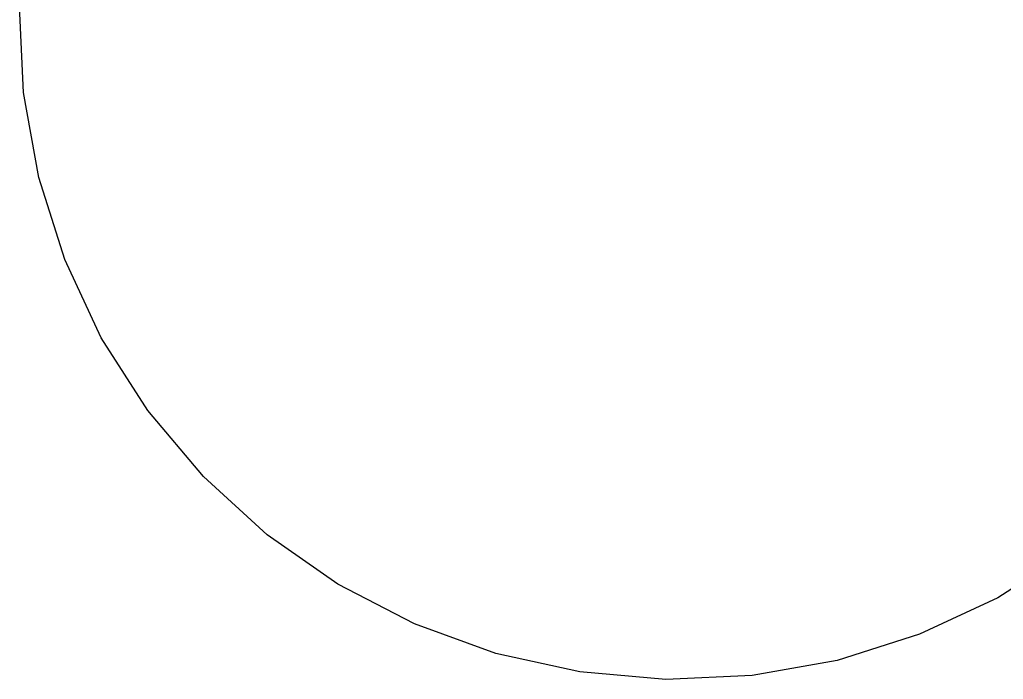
# Model space of a CAD drawing. Extents: x 6540402 to 6566579, y 5525343 to 5532423.
# Drawn here: x 6544594.2191 to 6544594.5918, y 5526283.1025 to 5526283.3525 of the extents above; entities that cross this region are included whole.
import ezdxf

# ---------------------------------------------------------------- set-up
doc = ezdxf.new("R2010")
doc.units = 0
doc.layers.add('IR_ps_geometria', color=7, linetype='Continuous')

msp = doc.modelspace()

# ---------------------------------------------------------------- linework, layer by layer
at = {"layer": 'IR_ps_geometria'}
msp.add_lwpolyline([(6544594.61719, 5526283.15106), (6544594.58964, 5526283.13345), (6544594.56002, 5526283.11959), (6544594.52884, 5526283.10971), (6544594.49665, 5526283.10399), (6544594.46398, 5526283.10251), (6544594.4314, 5526283.10532), (6544594.39946, 5526283.11235), (6544594.36872, 5526283.12349), (6544594.33969, 5526283.13855), (6544594.31287, 5526283.15727), (6544594.28873, 5526283.17933), (6544594.26768, 5526283.20435), (6544594.25007, 5526283.23191), (6544594.23621, 5526283.26153), (6544594.22633, 5526283.2927), (6544594.22061, 5526283.3249), (6544594.21913, 5526283.35757)], dxfattribs=at)
msp.add_lwpolyline([(6544594.61719, 5526283.15106), (6544594.58964, 5526283.13345), (6544594.56002, 5526283.11959), (6544594.52884, 5526283.10971), (6544594.49665, 5526283.10399), (6544594.46398, 5526283.10251), (6544594.4314, 5526283.10532), (6544594.39946, 5526283.11235), (6544594.36872, 5526283.12349), (6544594.33969, 5526283.13855), (6544594.31287, 5526283.15727), (6544594.28873, 5526283.17933), (6544594.26768, 5526283.20435), (6544594.25007, 5526283.23191), (6544594.23621, 5526283.26153), (6544594.22633, 5526283.2927), (6544594.22061, 5526283.3249), (6544594.21913, 5526283.35757)], dxfattribs=at)
msp.add_lwpolyline([(6544594.61719, 5526283.15106), (6544594.58964, 5526283.13345), (6544594.56002, 5526283.11959), (6544594.52884, 5526283.10971), (6544594.49665, 5526283.10399), (6544594.46398, 5526283.10251), (6544594.4314, 5526283.10532), (6544594.39946, 5526283.11235), (6544594.36872, 5526283.12349), (6544594.33969, 5526283.13855), (6544594.31287, 5526283.15727), (6544594.28873, 5526283.17933), (6544594.26768, 5526283.20435), (6544594.25007, 5526283.23191), (6544594.23621, 5526283.26153), (6544594.22633, 5526283.2927), (6544594.22061, 5526283.3249), (6544594.21913, 5526283.35757)], dxfattribs=at)
msp.add_lwpolyline([(6544594.61719, 5526283.15106), (6544594.58964, 5526283.13345), (6544594.56002, 5526283.11959), (6544594.52884, 5526283.10971), (6544594.49665, 5526283.10399), (6544594.46398, 5526283.10251), (6544594.4314, 5526283.10532), (6544594.39946, 5526283.11235), (6544594.36872, 5526283.12349), (6544594.33969, 5526283.13855), (6544594.31287, 5526283.15727), (6544594.28873, 5526283.17933), (6544594.26768, 5526283.20435), (6544594.25007, 5526283.23191), (6544594.23621, 5526283.26153), (6544594.22633, 5526283.2927), (6544594.22061, 5526283.3249), (6544594.21913, 5526283.35757)], dxfattribs=at)
msp.add_lwpolyline([(6544594.61719, 5526283.15106), (6544594.58964, 5526283.13345), (6544594.56002, 5526283.11959), (6544594.52884, 5526283.10971), (6544594.49665, 5526283.10399), (6544594.46398, 5526283.10251), (6544594.4314, 5526283.10532), (6544594.39946, 5526283.11235), (6544594.36872, 5526283.12349), (6544594.33969, 5526283.13855), (6544594.31287, 5526283.15727), (6544594.28873, 5526283.17933), (6544594.26768, 5526283.20435), (6544594.25007, 5526283.23191), (6544594.23621, 5526283.26153), (6544594.22633, 5526283.2927), (6544594.22061, 5526283.3249), (6544594.21913, 5526283.35757)], dxfattribs=at)
msp.add_lwpolyline([(6544594.61719, 5526283.15106), (6544594.58964, 5526283.13345), (6544594.56002, 5526283.11959), (6544594.52884, 5526283.10971), (6544594.49665, 5526283.10399), (6544594.46398, 5526283.10251), (6544594.4314, 5526283.10532), (6544594.39946, 5526283.11235), (6544594.36872, 5526283.12349), (6544594.33969, 5526283.13855), (6544594.31287, 5526283.15727), (6544594.28873, 5526283.17933), (6544594.26768, 5526283.20435), (6544594.25007, 5526283.23191), (6544594.23621, 5526283.26153), (6544594.22633, 5526283.2927), (6544594.22061, 5526283.3249), (6544594.21913, 5526283.35757)], dxfattribs=at)
msp.add_lwpolyline([(6544594.61719, 5526283.15106), (6544594.58964, 5526283.13345), (6544594.56002, 5526283.11959), (6544594.52884, 5526283.10971), (6544594.49665, 5526283.10399), (6544594.46398, 5526283.10251), (6544594.4314, 5526283.10532), (6544594.39946, 5526283.11235), (6544594.36872, 5526283.12349), (6544594.33969, 5526283.13855), (6544594.31287, 5526283.15727), (6544594.28873, 5526283.17933), (6544594.26768, 5526283.20435), (6544594.25007, 5526283.23191), (6544594.23621, 5526283.26153), (6544594.22633, 5526283.2927), (6544594.22061, 5526283.3249), (6544594.21913, 5526283.35757)], dxfattribs=at)
msp.add_lwpolyline([(6544594.61719, 5526283.15106), (6544594.58964, 5526283.13345), (6544594.56002, 5526283.11959), (6544594.52884, 5526283.10971), (6544594.49665, 5526283.10399), (6544594.46398, 5526283.10251), (6544594.4314, 5526283.10532), (6544594.39946, 5526283.11235), (6544594.36872, 5526283.12349), (6544594.33969, 5526283.13855), (6544594.31287, 5526283.15727), (6544594.28873, 5526283.17933), (6544594.26768, 5526283.20435), (6544594.25007, 5526283.23191), (6544594.23621, 5526283.26153), (6544594.22633, 5526283.2927), (6544594.22061, 5526283.3249), (6544594.21913, 5526283.35757)], dxfattribs=at)
msp.add_lwpolyline([(6544594.61719, 5526283.15106), (6544594.58964, 5526283.13345), (6544594.56002, 5526283.11959), (6544594.52884, 5526283.10971), (6544594.49665, 5526283.10399), (6544594.46398, 5526283.10251), (6544594.4314, 5526283.10532), (6544594.39946, 5526283.11235), (6544594.36872, 5526283.12349), (6544594.33969, 5526283.13855), (6544594.31287, 5526283.15727), (6544594.28873, 5526283.17933), (6544594.26768, 5526283.20435), (6544594.25007, 5526283.23191), (6544594.23621, 5526283.26153), (6544594.22633, 5526283.2927), (6544594.22061, 5526283.3249), (6544594.21913, 5526283.35757)], dxfattribs=at)
msp.add_lwpolyline([(6544594.61719, 5526283.15106), (6544594.58964, 5526283.13345), (6544594.56002, 5526283.11959), (6544594.52884, 5526283.10971), (6544594.49665, 5526283.10399), (6544594.46398, 5526283.10251), (6544594.4314, 5526283.10532), (6544594.39946, 5526283.11235), (6544594.36872, 5526283.12349), (6544594.33969, 5526283.13855), (6544594.31287, 5526283.15727), (6544594.28873, 5526283.17933), (6544594.26768, 5526283.20435), (6544594.25007, 5526283.23191), (6544594.23621, 5526283.26153), (6544594.22633, 5526283.2927), (6544594.22061, 5526283.3249), (6544594.21913, 5526283.35757)], dxfattribs=at)
msp.add_lwpolyline([(6544594.61719, 5526283.15106), (6544594.58964, 5526283.13345), (6544594.56002, 5526283.11959), (6544594.52884, 5526283.10971), (6544594.49665, 5526283.10399), (6544594.46398, 5526283.10251), (6544594.4314, 5526283.10532), (6544594.39946, 5526283.11235), (6544594.36872, 5526283.12349), (6544594.33969, 5526283.13855), (6544594.31287, 5526283.15727), (6544594.28873, 5526283.17933), (6544594.26768, 5526283.20435), (6544594.25007, 5526283.23191), (6544594.23621, 5526283.26153), (6544594.22633, 5526283.2927), (6544594.22061, 5526283.3249), (6544594.21913, 5526283.35757)], dxfattribs=at)
msp.add_lwpolyline([(6544594.61719, 5526283.15106), (6544594.58964, 5526283.13345), (6544594.56002, 5526283.11959), (6544594.52884, 5526283.10971), (6544594.49665, 5526283.10399), (6544594.46398, 5526283.10251), (6544594.4314, 5526283.10532), (6544594.39946, 5526283.11235), (6544594.36872, 5526283.12349), (6544594.33969, 5526283.13855), (6544594.31287, 5526283.15727), (6544594.28873, 5526283.17933), (6544594.26768, 5526283.20435), (6544594.25007, 5526283.23191), (6544594.23621, 5526283.26153), (6544594.22633, 5526283.2927), (6544594.22061, 5526283.3249), (6544594.21913, 5526283.35757)], dxfattribs=at)
msp.add_lwpolyline([(6544594.61719, 5526283.15106), (6544594.58964, 5526283.13345), (6544594.56002, 5526283.11959), (6544594.52884, 5526283.10971), (6544594.49665, 5526283.10399), (6544594.46398, 5526283.10251), (6544594.4314, 5526283.10532), (6544594.39946, 5526283.11235), (6544594.36872, 5526283.12349), (6544594.33969, 5526283.13855), (6544594.31287, 5526283.15727), (6544594.28873, 5526283.17933), (6544594.26768, 5526283.20435), (6544594.25007, 5526283.23191), (6544594.23621, 5526283.26153), (6544594.22633, 5526283.2927), (6544594.22061, 5526283.3249), (6544594.21913, 5526283.35757)], dxfattribs=at)
msp.add_lwpolyline([(6544594.61719, 5526283.15106), (6544594.58964, 5526283.13345), (6544594.56002, 5526283.11959), (6544594.52884, 5526283.10971), (6544594.49665, 5526283.10399), (6544594.46398, 5526283.10251), (6544594.4314, 5526283.10532), (6544594.39946, 5526283.11235), (6544594.36872, 5526283.12349), (6544594.33969, 5526283.13855), (6544594.31287, 5526283.15727), (6544594.28873, 5526283.17933), (6544594.26768, 5526283.20435), (6544594.25007, 5526283.23191), (6544594.23621, 5526283.26153), (6544594.22633, 5526283.2927), (6544594.22061, 5526283.3249), (6544594.21913, 5526283.35757)], dxfattribs=at)
msp.add_lwpolyline([(6544594.61719, 5526283.15106), (6544594.58964, 5526283.13345), (6544594.56002, 5526283.11959), (6544594.52884, 5526283.10971), (6544594.49665, 5526283.10399), (6544594.46398, 5526283.10251), (6544594.4314, 5526283.10532), (6544594.39946, 5526283.11235), (6544594.36872, 5526283.12349), (6544594.33969, 5526283.13855), (6544594.31287, 5526283.15727), (6544594.28873, 5526283.17933), (6544594.26768, 5526283.20435), (6544594.25007, 5526283.23191), (6544594.23621, 5526283.26153), (6544594.22633, 5526283.2927), (6544594.22061, 5526283.3249), (6544594.21913, 5526283.35757)], dxfattribs=at)
msp.add_lwpolyline([(6544594.61719, 5526283.15106), (6544594.58964, 5526283.13345), (6544594.56002, 5526283.11959), (6544594.52884, 5526283.10971), (6544594.49665, 5526283.10399), (6544594.46398, 5526283.10251), (6544594.4314, 5526283.10532), (6544594.39946, 5526283.11235), (6544594.36872, 5526283.12349), (6544594.33969, 5526283.13855), (6544594.31287, 5526283.15727), (6544594.28873, 5526283.17933), (6544594.26768, 5526283.20435), (6544594.25007, 5526283.23191), (6544594.23621, 5526283.26153), (6544594.22633, 5526283.2927), (6544594.22061, 5526283.3249), (6544594.21913, 5526283.35757)], dxfattribs=at)
msp.add_lwpolyline([(6544594.61719, 5526283.15106), (6544594.58964, 5526283.13345), (6544594.56002, 5526283.11959), (6544594.52884, 5526283.10971), (6544594.49665, 5526283.10399), (6544594.46398, 5526283.10251), (6544594.4314, 5526283.10532), (6544594.39946, 5526283.11235), (6544594.36872, 5526283.12349), (6544594.33969, 5526283.13855), (6544594.31287, 5526283.15727), (6544594.28873, 5526283.17933), (6544594.26768, 5526283.20435), (6544594.25007, 5526283.23191), (6544594.23621, 5526283.26153), (6544594.22633, 5526283.2927), (6544594.22061, 5526283.3249), (6544594.21913, 5526283.35757)], dxfattribs=at)
msp.add_lwpolyline([(6544594.61719, 5526283.15106), (6544594.58964, 5526283.13345), (6544594.56002, 5526283.11959), (6544594.52884, 5526283.10971), (6544594.49665, 5526283.10399), (6544594.46398, 5526283.10251), (6544594.4314, 5526283.10532), (6544594.39946, 5526283.11235), (6544594.36872, 5526283.12349), (6544594.33969, 5526283.13855), (6544594.31287, 5526283.15727), (6544594.28873, 5526283.17933), (6544594.26768, 5526283.20435), (6544594.25007, 5526283.23191), (6544594.23621, 5526283.26153), (6544594.22633, 5526283.2927), (6544594.22061, 5526283.3249), (6544594.21913, 5526283.35757)], dxfattribs=at)
msp.add_lwpolyline([(6544594.61719, 5526283.15106), (6544594.58964, 5526283.13345), (6544594.56002, 5526283.11959), (6544594.52884, 5526283.10971), (6544594.49665, 5526283.10399), (6544594.46398, 5526283.10251), (6544594.4314, 5526283.10532), (6544594.39946, 5526283.11235), (6544594.36872, 5526283.12349), (6544594.33969, 5526283.13855), (6544594.31287, 5526283.15727), (6544594.28873, 5526283.17933), (6544594.26768, 5526283.20435), (6544594.25007, 5526283.23191), (6544594.23621, 5526283.26153), (6544594.22633, 5526283.2927), (6544594.22061, 5526283.3249), (6544594.21913, 5526283.35757)], dxfattribs=at)
msp.add_lwpolyline([(6544594.61719, 5526283.15106), (6544594.58964, 5526283.13345), (6544594.56002, 5526283.11959), (6544594.52884, 5526283.10971), (6544594.49665, 5526283.10399), (6544594.46398, 5526283.10251), (6544594.4314, 5526283.10532), (6544594.39946, 5526283.11235), (6544594.36872, 5526283.12349), (6544594.33969, 5526283.13855), (6544594.31287, 5526283.15727), (6544594.28873, 5526283.17933), (6544594.26768, 5526283.20435), (6544594.25007, 5526283.23191), (6544594.23621, 5526283.26153), (6544594.22633, 5526283.2927), (6544594.22061, 5526283.3249), (6544594.21913, 5526283.35757)], dxfattribs=at)
msp.add_lwpolyline([(6544594.61719, 5526283.15106), (6544594.58964, 5526283.13345), (6544594.56002, 5526283.11959), (6544594.52884, 5526283.10971), (6544594.49665, 5526283.10399), (6544594.46398, 5526283.10251), (6544594.4314, 5526283.10532), (6544594.39946, 5526283.11235), (6544594.36872, 5526283.12349), (6544594.33969, 5526283.13855), (6544594.31287, 5526283.15727), (6544594.28873, 5526283.17933), (6544594.26768, 5526283.20435), (6544594.25007, 5526283.23191), (6544594.23621, 5526283.26153), (6544594.22633, 5526283.2927), (6544594.22061, 5526283.3249), (6544594.21913, 5526283.35757)], dxfattribs=at)
msp.add_lwpolyline([(6544594.61719, 5526283.15106), (6544594.58964, 5526283.13345), (6544594.56002, 5526283.11959), (6544594.52884, 5526283.10971), (6544594.49665, 5526283.10399), (6544594.46398, 5526283.10251), (6544594.4314, 5526283.10532), (6544594.39946, 5526283.11235), (6544594.36872, 5526283.12349), (6544594.33969, 5526283.13855), (6544594.31287, 5526283.15727), (6544594.28873, 5526283.17933), (6544594.26768, 5526283.20435), (6544594.25007, 5526283.23191), (6544594.23621, 5526283.26153), (6544594.22633, 5526283.2927), (6544594.22061, 5526283.3249), (6544594.21913, 5526283.35757)], dxfattribs=at)
msp.add_lwpolyline([(6544594.61719, 5526283.15106), (6544594.58964, 5526283.13345), (6544594.56002, 5526283.11959), (6544594.52884, 5526283.10971), (6544594.49665, 5526283.10399), (6544594.46398, 5526283.10251), (6544594.4314, 5526283.10532), (6544594.39946, 5526283.11235), (6544594.36872, 5526283.12349), (6544594.33969, 5526283.13855), (6544594.31287, 5526283.15727), (6544594.28873, 5526283.17933), (6544594.26768, 5526283.20435), (6544594.25007, 5526283.23191), (6544594.23621, 5526283.26153), (6544594.22633, 5526283.2927), (6544594.22061, 5526283.3249), (6544594.21913, 5526283.35757)], dxfattribs=at)
msp.add_lwpolyline([(6544594.61719, 5526283.15106), (6544594.58964, 5526283.13345), (6544594.56002, 5526283.11959), (6544594.52884, 5526283.10971), (6544594.49665, 5526283.10399), (6544594.46398, 5526283.10251), (6544594.4314, 5526283.10532), (6544594.39946, 5526283.11235), (6544594.36872, 5526283.12349), (6544594.33969, 5526283.13855), (6544594.31287, 5526283.15727), (6544594.28873, 5526283.17933), (6544594.26768, 5526283.20435), (6544594.25007, 5526283.23191), (6544594.23621, 5526283.26153), (6544594.22633, 5526283.2927), (6544594.22061, 5526283.3249), (6544594.21913, 5526283.35757)], dxfattribs=at)
msp.add_lwpolyline([(6544594.61719, 5526283.15106), (6544594.58964, 5526283.13345), (6544594.56002, 5526283.11959), (6544594.52884, 5526283.10971), (6544594.49665, 5526283.10399), (6544594.46398, 5526283.10251), (6544594.4314, 5526283.10532), (6544594.39946, 5526283.11235), (6544594.36872, 5526283.12349), (6544594.33969, 5526283.13855), (6544594.31287, 5526283.15727), (6544594.28873, 5526283.17933), (6544594.26768, 5526283.20435), (6544594.25007, 5526283.23191), (6544594.23621, 5526283.26153), (6544594.22633, 5526283.2927), (6544594.22061, 5526283.3249), (6544594.21913, 5526283.35757)], dxfattribs=at)
msp.add_lwpolyline([(6544594.61719, 5526283.15106), (6544594.58964, 5526283.13345), (6544594.56002, 5526283.11959), (6544594.52884, 5526283.10971), (6544594.49665, 5526283.10399), (6544594.46398, 5526283.10251), (6544594.4314, 5526283.10532), (6544594.39946, 5526283.11235), (6544594.36872, 5526283.12349), (6544594.33969, 5526283.13855), (6544594.31287, 5526283.15727), (6544594.28873, 5526283.17933), (6544594.26768, 5526283.20435), (6544594.25007, 5526283.23191), (6544594.23621, 5526283.26153), (6544594.22633, 5526283.2927), (6544594.22061, 5526283.3249), (6544594.21913, 5526283.35757)], dxfattribs=at)
msp.add_lwpolyline([(6544594.61719, 5526283.15106), (6544594.58964, 5526283.13345), (6544594.56002, 5526283.11959), (6544594.52884, 5526283.10971), (6544594.49665, 5526283.10399), (6544594.46398, 5526283.10251), (6544594.4314, 5526283.10532), (6544594.39946, 5526283.11235), (6544594.36872, 5526283.12349), (6544594.33969, 5526283.13855), (6544594.31287, 5526283.15727), (6544594.28873, 5526283.17933), (6544594.26768, 5526283.20435), (6544594.25007, 5526283.23191), (6544594.23621, 5526283.26153), (6544594.22633, 5526283.2927), (6544594.22061, 5526283.3249), (6544594.21913, 5526283.35757)], dxfattribs=at)

doc.saveas('drawing.dxf')
